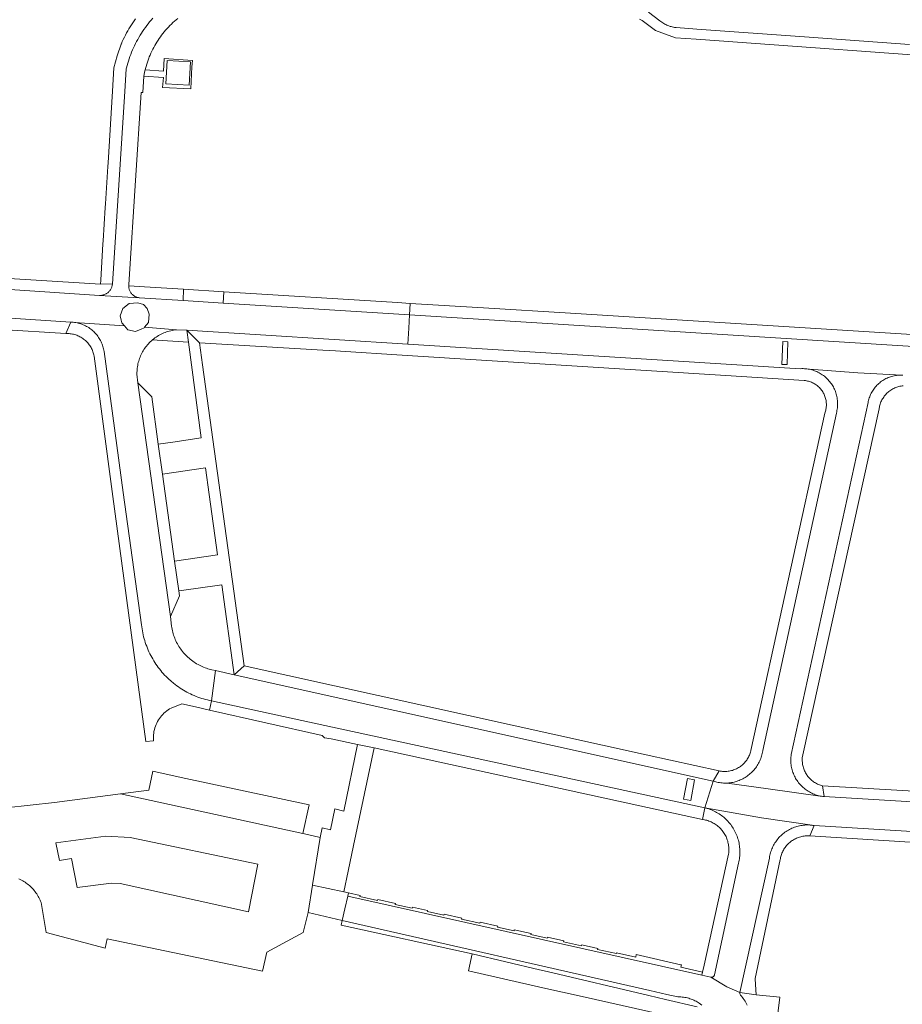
# Model space of a CAD drawing. Extents: x 146402 to 164798, y 455483 to 464134.
# Tile 369 of 575: x 157742 to 157894, y 461043 to 461213. Entities that reach past the tile are written whole.
import ezdxf

# ---------------------------------------------------------------- set-up
doc = ezdxf.new("R2010")
doc.units = 0
doc.header["$LTSCALE"] = 0.2
for name, color, linetype, lineweight in [('B-XX-VH-VERHARDING_ASFALT-GV', 252, 'CONTINUOUS', 18), ('B-XX-VH-VERHARDING_BETONSTRAATSTEEN-GV', 252, 'CONTINUOUS', 18), ('B-XX-VH-VERHARDING_STRAATBAKSTEEN-GV', 252, 'CONTINUOUS', 18), ('B-XX-VH-VERHARDING_TEGEL-GV', 252, 'CONTINUOUS', 18)]:
    doc.layers.add(name, color=color, linetype=linetype, lineweight=lineweight)

msp = doc.modelspace()

# ---------------------------------------------------------------- linework, layer by layer
at = {"layer": 'B-XX-VH-VERHARDING_ASFALT-GV'}
msp.add_lwpolyline([(157764.969, 461213.308), (157764.703, 461213), (157764.443, 461212.688), (157764.189, 461212.37), (157763.941, 461212.047), (157763.699, 461211.72), (157763.465, 461211.388), (157763.236, 461211.051), (157763.015, 461210.71), (157762.8, 461210.365), (157762.592, 461210.015), (157762.391, 461209.661), (157762.196, 461209.304), (157762.009, 461208.943), (157761.829, 461208.578), (157761.657, 461208.21), (157761.491, 461207.838), (157761.333, 461207.463), (157761.182, 461207.086), (157761.039, 461206.705), (157760.903, 461206.321), (157760.775, 461205.935), (157760.655, 461205.547), (157760.542, 461205.156), (157760.437, 461204.763), (157760.389, 461204.575), (157760.14, 461200.665), (157758.028, 461167.524), (157758.024, 461167.469), (157758.008, 461167.341), (157757.984, 461167.213), (157757.953, 461167.087), (157757.914, 461166.964), (157757.867, 461166.843), (157757.813, 461166.725), (157757.752, 461166.611), (157757.684, 461166.501), (157757.609, 461166.395), (157757.528, 461166.294), (157757.44, 461166.198), (157757.348, 461166.108), (157757.249, 461166.023), (157757.146, 461165.945), (157757.038, 461165.874), (157756.925, 461165.809), (157756.809, 461165.751), (157756.69, 461165.701), (157756.568, 461165.657), (157756.443, 461165.622), (157756.316, 461165.594), (157756.188, 461165.575), (157756.059, 461165.563), (157755.93, 461165.559), (157755.8, 461165.563), (157762.629, 461165.141), (157762.502, 461165.163), (157762.376, 461165.194), (157762.252, 461165.231), (157762.13, 461165.277), (157762.012, 461165.33), (157761.897, 461165.389), (157761.786, 461165.456), (157761.68, 461165.53), (157761.578, 461165.61), (157761.481, 461165.696), (157761.39, 461165.788), (157761.305, 461165.886), (157761.226, 461165.989), (157761.153, 461166.096), (157761.087, 461166.207), (157761.029, 461166.323), (157760.977, 461166.442), (157760.933, 461166.563), (157760.896, 461166.688), (157760.867, 461166.814), (157760.846, 461166.942), (157760.833, 461167.071), (157760.828, 461167.2), (157760.83, 461167.278), (157760.833, 461167.356), (157760.899, 461168.363), (157762.007, 461185.366), (157762.996, 461200.53), (157763.283, 461200.501), (157763.459, 461203.321), (157763.477, 461203.61), (157763.559, 461204.008), (157763.651, 461204.404), (157763.932, 461205.414), (157764.278, 461206.403), (157764.371, 461206.639), (157764.51, 461206.973), (157764.657, 461207.304), (157764.81, 461207.632), (157764.971, 461207.956), (157765.139, 461208.277), (157765.314, 461208.594), (157765.497, 461208.907), (157765.685, 461209.216), (157765.881, 461209.521), (157766.084, 461209.821), (157766.293, 461210.117), (157766.508, 461210.407), (157766.73, 461210.694), (157766.958, 461210.975), (157767.192, 461211.251), (157767.433, 461211.522), (157767.679, 461211.787), (157767.931, 461212.047), (157768.188, 461212.302), (157768.452, 461212.55), (157768.72, 461212.793), (157768.995, 461213.03), (157769.274, 461213.26)], dxfattribs=at)
at = {"layer": 'B-XX-VH-VERHARDING_BETONSTRAATSTEEN-GV'}
for points in [[(157777.227, 461166.179), (157770.265, 461166.613), (157770.192, 461164.662), (157777.127, 461164.225)], [(157763.392, 461164.011), (157762.378, 461164.245), (157760.896, 461164.167), (157759.809, 461163.313), (157759.352, 461162.03), (157759.518, 461161.285), (157759.647, 461160.812), (157760.108, 461160.28), (157760.662, 461159.641), (157761.988, 461159.329), (157763.002, 461159.719), (157763.47, 461159.953), (157763.56, 461160.061), (157764.251, 461160.89), (157764.329, 461162.294), (157764.017, 461163.308)], [(157874.337, 461157.577), (157873.448, 461157.609), (157873.306, 461153.664), (157874.195, 461153.632)], [(157858.254, 461082.093), (157857.03, 461082.313), (157856.386, 461078.721), (157857.609, 461078.501)]]:
    msp.add_lwpolyline(points, close=True, dxfattribs=at)
at = {"layer": 'B-XX-VH-VERHARDING_STRAATBAKSTEEN-GV'}
for points in [[(157696.253, 461164.568), (157750.858, 461160.955), (157750.906, 461160.952), (157751.075, 461160.944), (157751.293, 461160.926), (157751.51, 461160.901), (157760.108, 461160.28), (157759.647, 461160.812), (157759.518, 461161.285), (157759.352, 461162.03), (157759.809, 461163.313), (157760.896, 461164.167), (157762.378, 461164.245), (157763.392, 461164.011), (157764.017, 461163.308), (157764.329, 461162.294), (157764.251, 461160.89), (157763.56, 461160.061), (157769.057, 461159.647), (157770.839, 461159.536), (157808.879, 461157.157), (157809.052, 461159.9), (157809.198, 461162.209), (157777.127, 461164.225), (157770.192, 461164.662), (157762.679, 461165.135), (157762.629, 461165.141), (157755.8, 461165.563), (157696.565, 461169.499)], [(157969.035, 461152.171), (157809.198, 461162.209), (157809.052, 461159.9), (157808.879, 461157.157), (157876.532, 461152.926), (157876.745, 461152.933), (157876.965, 461152.933), (157877.185, 461152.925), (157877.405, 461152.909), (157877.624, 461152.885), (157877.841, 461152.853), (157878.045, 461152.816), (157886.371, 461152.209), (157893.962, 461151.813), (157894.128, 461151.805)], [(157936.469, 461075.815), (157880.573, 461079.187), (157880.374, 461079.209), (157880.152, 461079.241), (157879.931, 461079.281), (157870.952, 461080.538), (157863.901, 461081.528), (157863.714, 461081.521), (157863.486, 461081.52), (157863.258, 461081.527), (157863.031, 461081.543), (157862.804, 461081.566), (157862.578, 461081.597), (157862.353, 461081.635), (157862.13, 461081.682), (157861.909, 461081.737), (157861.689, 461081.799), (157861.472, 461081.869), (157860.018, 461077.255), (157869.801, 461075.546), (157878.548, 461074.25), (157878.647, 461074.238), (157878.875, 461074.202), (157954.69, 461069.578)], [(157741.938, 461064.995), (157742.155, 461064.895), (157742.368, 461064.787), (157742.577, 461064.673), (157742.765, 461064.561), (157742.783, 461064.551), (157742.984, 461064.423), (157743.181, 461064.288), (157743.373, 461064.146), (157743.56, 461063.998), (157743.742, 461063.844), (157743.919, 461063.684), (157744.091, 461063.518), (157744.257, 461063.347), (157744.417, 461063.17), (157744.571, 461062.987), (157744.719, 461062.8), (157744.86, 461062.608), (157744.995, 461062.411), (157745.123, 461062.209), (157745.245, 461062.004), (157745.359, 461061.795), (157745.466, 461061.581), (157745.567, 461061.365), (157745.659, 461061.145), (157745.745, 461060.922), (157746.617, 461055.776), (157756.808, 461053.08), (157757.147, 461054.699), (157783.879, 461049.099), (157784.598, 461052.39), (157790.901, 461055.791), (157791.722, 461059.223), (157792.468, 461063.901), (157792.481, 461063.986), (157793.781, 461072.136), (157791.648, 461072.645), (157790.791, 461072.85), (157759.439, 461079.651), (157748.047, 461078.167), (157739.693, 461077.279)], [(157867.344, 461043.269), (157867.223, 461043.501), (157867.095, 461043.729), (157866.96, 461043.953), (157866.818, 461044.172), (157866.67, 461044.387), (157866.515, 461044.598), (157866.354, 461044.804), (157866.188, 461045.002), (157866.086, 461045.207), (157866.08, 461045.435), (157863.835, 461046.408), (157861.084, 461048.085), (157859.524, 461048.432), (157798.557, 461062.015), (157798.05, 461059.839), (157797.583, 461057.832), (157850.571, 461045.782), (157853.495, 461045.117), (157855.374, 461044.69), (157855.481, 461044.691), (157855.708, 461044.687), (157855.934, 461044.675), (157856.16, 461044.655), (157856.385, 461044.626), (157856.609, 461044.591), (157856.832, 461044.547), (157857.052, 461044.495), (157857.271, 461044.436), (157857.488, 461044.369), (157857.702, 461044.294), (157857.913, 461044.212), (157858.122, 461044.122), (157858.326, 461044.025), (157858.528, 461043.921), (157859.056, 461043.603), (157859.551, 461043.236)]]:
    msp.add_lwpolyline(points, dxfattribs=at)
for points in [[(157760.108, 461160.28), (157751.51, 461160.901), (157751.726, 461160.867), (157751.94, 461160.826), (157752.153, 461160.777), (157752.364, 461160.72), (157752.573, 461160.656), (157752.779, 461160.583), (157752.982, 461160.504), (157753.183, 461160.417), (157753.38, 461160.322), (157753.573, 461160.221), (157753.762, 461160.112), (157753.948, 461159.997), (157754.129, 461159.875), (157754.306, 461159.746), (157754.477, 461159.611), (157754.644, 461159.47), (157754.805, 461159.323), (157754.961, 461159.17), (157755.111, 461159.011), (157755.255, 461158.847), (157755.394, 461158.678), (157755.525, 461158.504), (157755.651, 461158.325), (157755.769, 461158.142), (157755.881, 461157.954), (157755.986, 461157.763), (157756.084, 461157.567), (157756.175, 461157.369), (157756.258, 461157.167), (157756.334, 461156.962), (157756.403, 461156.755), (157756.463, 461156.545), (157756.516, 461156.333), (157756.562, 461156.119), (157756.599, 461155.904), (157759.866, 461131.588), (157763.043, 461108.781), (157763.084, 461108.437), (157763.133, 461108.095), (157763.19, 461107.753), (157763.255, 461107.413), (157763.328, 461107.074), (157763.409, 461106.738), (157763.497, 461106.403), (157763.593, 461106.07), (157763.696, 461105.74), (157763.808, 461105.412), (157763.927, 461105.087), (157764.053, 461104.765), (157764.187, 461104.445), (157764.328, 461104.129), (157764.476, 461103.816), (157764.631, 461103.507), (157764.794, 461103.201), (157764.964, 461102.9), (157765.14, 461102.602), (157765.324, 461102.308), (157765.514, 461102.019), (157765.711, 461101.734), (157765.914, 461101.454), (157766.124, 461101.178), (157766.34, 461100.908), (157766.562, 461100.642), (157766.79, 461100.382), (157767.025, 461100.127), (157767.265, 461099.878), (157767.51, 461099.634), (157767.697, 461099.456), (157768.117, 461099.078), (157768.55, 461098.716), (157768.822, 461098.502), (157769.099, 461098.295), (157769.381, 461098.094), (157769.668, 461097.9), (157769.958, 461097.712), (157770.253, 461097.532), (157770.552, 461097.358), (157770.856, 461097.19), (157771.162, 461097.03), (157771.473, 461096.878), (157771.787, 461096.732), (157772.104, 461096.594), (157772.424, 461096.463), (157772.748, 461096.339), (157773.074, 461096.223), (157773.402, 461096.115), (157773.733, 461096.014), (157774.067, 461095.921), (157774.402, 461095.836), (157774.739, 461095.758), (157775.064, 461095.691), (157775.79, 461100.917), (157775.125, 461101.043), (157774.472, 461101.219), (157774.24, 461101.294), (157773.987, 461101.385), (157773.737, 461101.483), (157773.489, 461101.588), (157773.245, 461101.7), (157773.004, 461101.82), (157772.767, 461101.947), (157772.534, 461102.081), (157772.305, 461102.222), (157772.08, 461102.369), (157771.86, 461102.523), (157771.644, 461102.684), (157771.434, 461102.851), (157771.228, 461103.024), (157771.027, 461103.203), (157770.832, 461103.388), (157770.643, 461103.579), (157770.459, 461103.775), (157770.282, 461103.977), (157770.11, 461104.184), (157769.944, 461104.396), (157769.785, 461104.613), (157769.633, 461104.834), (157769.487, 461105.06), (157769.348, 461105.29), (157769.216, 461105.524), (157769.09, 461105.762), (157768.972, 461106.004), (157768.861, 461106.249), (157768.758, 461106.497), (157768.662, 461106.748), (157768.573, 461107.002), (157768.492, 461107.258), (157768.419, 461107.517), (157768.354, 461107.778), (157768.296, 461108.04), (157768.246, 461108.304), (157768.204, 461108.57), (157768.003, 461110.225), (157762.426, 461150.474), (157762.26, 461152.005), (157762.259, 461152.048), (157762.26, 461152.294), (157762.269, 461152.539), (157762.286, 461152.784), (157762.311, 461153.028), (157762.344, 461153.272), (157762.385, 461153.514), (157762.433, 461153.754), (157762.49, 461153.993), (157762.554, 461154.23), (157762.626, 461154.465), (157762.705, 461154.697), (157762.793, 461154.927), (157762.887, 461155.153), (157762.989, 461155.377), (157763.098, 461155.597), (157763.214, 461155.813), (157763.337, 461156.026), (157763.467, 461156.234), (157763.604, 461156.438), (157763.747, 461156.637), (157763.896, 461156.832), (157764.052, 461157.021), (157764.214, 461157.206), (157764.382, 461157.385), (157764.556, 461157.558), (157764.735, 461157.726), (157764.92, 461157.888), (157764.945, 461157.909), (157765.142, 461158.065), (157765.344, 461158.215), (157765.551, 461158.358), (157765.762, 461158.495), (157765.977, 461158.625), (157766.196, 461158.748), (157766.419, 461158.864), (157766.646, 461158.973), (157766.876, 461159.074), (157767.109, 461159.168), (157767.345, 461159.255), (157767.584, 461159.334), (157767.824, 461159.406), (157768.068, 461159.47), (157768.313, 461159.526), (157768.56, 461159.574), (157768.808, 461159.615), (157769.057, 461159.647), (157763.56, 461160.061), (157763.47, 461159.953), (157763.002, 461159.719), (157761.988, 461159.329), (157760.662, 461159.641)], [(157874.337, 461157.577), (157874.195, 461153.632), (157873.306, 461153.664), (157873.448, 461157.609)], [(157886.371, 461152.209), (157878.045, 461152.816), (157878.058, 461152.813), (157878.273, 461152.765), (157878.486, 461152.709), (157878.697, 461152.646), (157878.905, 461152.575), (157879.111, 461152.497), (157879.314, 461152.411), (157879.513, 461152.318), (157879.709, 461152.218), (157879.901, 461152.11), (157880.089, 461151.996), (157880.273, 461151.875), (157880.453, 461151.747), (157880.627, 461151.613), (157880.797, 461151.473), (157880.961, 461151.326), (157881.12, 461151.174), (157881.274, 461151.016), (157881.421, 461150.852), (157881.563, 461150.684), (157881.698, 461150.51), (157881.827, 461150.332), (157881.949, 461150.149), (157882.065, 461149.961), (157882.173, 461149.77), (157882.275, 461149.574), (157882.37, 461149.376), (157882.457, 461149.173), (157882.536, 461148.968), (157882.609, 461148.76), (157882.673, 461148.55), (157882.73, 461148.337), (157882.78, 461148.123), (157882.821, 461147.906), (157882.855, 461147.689), (157882.88, 461147.47), (157882.898, 461147.251), (157882.907, 461147.031), (157882.909, 461146.81), (157882.903, 461146.59), (157882.889, 461146.371), (157882.866, 461146.152), (157882.836, 461145.934), (157882.798, 461145.717), (157882.752, 461145.501), (157882.698, 461145.288), (157870.016, 461087.14), (157870.007, 461087.075), (157869.97, 461086.85), (157869.924, 461086.626), (157869.872, 461086.404), (157869.811, 461086.184), (157869.743, 461085.967), (157869.667, 461085.752), (157869.584, 461085.539), (157869.493, 461085.33), (157869.395, 461085.124), (157869.29, 461084.922), (157869.177, 461084.723), (157869.058, 461084.529), (157868.932, 461084.339), (157868.8, 461084.153), (157868.661, 461083.972), (157868.516, 461083.796), (157868.365, 461083.626), (157868.208, 461083.46), (157868.045, 461083.301), (157867.876, 461083.147), (157867.703, 461082.999), (157867.524, 461082.857), (157867.341, 461082.722), (157867.152, 461082.593), (157866.96, 461082.471), (157866.763, 461082.355), (157866.562, 461082.247), (157866.358, 461082.146), (157866.15, 461082.052), (157865.939, 461081.965), (157865.725, 461081.886), (157865.509, 461081.814), (157865.29, 461081.75), (157865.069, 461081.694), (157864.846, 461081.645), (157864.622, 461081.605), (157864.396, 461081.572), (157864.17, 461081.547), (157863.942, 461081.53), (157863.901, 461081.528), (157870.952, 461080.538), (157879.931, 461079.281), (157879.711, 461079.328), (157879.493, 461079.384), (157879.277, 461079.447), (157879.064, 461079.518), (157878.853, 461079.597), (157878.645, 461079.683), (157878.441, 461079.776), (157878.24, 461079.876), (157878.042, 461079.984), (157877.849, 461080.098), (157877.659, 461080.22), (157877.474, 461080.348), (157877.294, 461080.482), (157877.119, 461080.623), (157876.949, 461080.77), (157876.784, 461080.923), (157876.624, 461081.082), (157876.471, 461081.246), (157876.323, 461081.415), (157876.182, 461081.59), (157876.047, 461081.77), (157875.918, 461081.954), (157875.796, 461082.143), (157875.68, 461082.336), (157875.572, 461082.533), (157875.471, 461082.734), (157875.377, 461082.938), (157875.29, 461083.146), (157875.21, 461083.356), (157875.139, 461083.569), (157875.075, 461083.784), (157875.018, 461084.002), (157874.969, 461084.222), (157874.929, 461084.443), (157874.896, 461084.665), (157874.871, 461084.889), (157874.854, 461085.113), (157874.845, 461085.338), (157874.843, 461085.563), (157874.85, 461085.787), (157874.865, 461086.012), (157874.888, 461086.235), (157874.919, 461086.458), (157888.157, 461147.122), (157888.187, 461147.274), (157888.236, 461147.482), (157888.292, 461147.689), (157888.356, 461147.893), (157888.427, 461148.095), (157888.506, 461148.294), (157888.592, 461148.49), (157888.686, 461148.683), (157888.787, 461148.872), (157888.894, 461149.057), (157889.009, 461149.238), (157889.13, 461149.415), (157889.258, 461149.586), (157889.392, 461149.753), (157889.532, 461149.915), (157889.678, 461150.072), (157889.83, 461150.223), (157889.987, 461150.368), (157890.15, 461150.507), (157890.318, 461150.64), (157890.491, 461150.767), (157890.668, 461150.887), (157890.85, 461151), (157891.035, 461151.107), (157891.225, 461151.207), (157891.418, 461151.299), (157891.615, 461151.384), (157891.814, 461151.462), (157892.016, 461151.532), (157892.221, 461151.595), (157892.428, 461151.65), (157892.637, 461151.697), (157892.848, 461151.736), (157893.059, 461151.767), (157893.272, 461151.791), (157893.486, 461151.806), (157893.7, 461151.814), (157893.914, 461151.813), (157893.962, 461151.813)], [(157764.82, 461148.072), (157762.426, 461150.474), (157768.003, 461110.225), (157769.593, 461113.76), (157769.468, 461114.637), (157768.745, 461119.736), (157767.092, 461131.405), (157766.638, 461134.732), (157765.932, 461139.908)], [(157779.017, 461100.2), (157775.79, 461100.917), (157775.064, 461095.691), (157794.611, 461091.449), (157860.018, 461077.255), (157861.472, 461081.869)], [(157803.078, 461087.596), (157800.236, 461088.194), (157797.902, 461076.706), (157796.304, 461077.063), (157795.567, 461073.458), (157794.176, 461073.79), (157793.781, 461072.136), (157792.481, 461063.986), (157792.468, 461063.901), (157797.855, 461062.767), (157798.606, 461066.338), (157799.537, 461070.762)], [(157769.868, 461082.498), (157764.987, 461083.546), (157764.286, 461080.283), (157759.439, 461079.651), (157790.791, 461072.85), (157791.916, 461077.764)], [(157856.386, 461078.721), (157857.03, 461082.313), (157858.254, 461082.093), (157857.609, 461078.501)], [(157869.801, 461075.546), (157860.018, 461077.255), (157860.23, 461077.204), (157860.47, 461077.138), (157860.709, 461077.065), (157860.945, 461076.983), (157861.178, 461076.895), (157861.408, 461076.799), (157861.635, 461076.695), (157861.859, 461076.585), (157862.079, 461076.467), (157862.295, 461076.342), (157862.507, 461076.211), (157862.715, 461076.072), (157862.918, 461075.927), (157863.116, 461075.776), (157863.309, 461075.618), (157863.498, 461075.455), (157863.681, 461075.285), (157863.858, 461075.109), (157864.03, 461074.928), (157864.195, 461074.742), (157864.355, 461074.55), (157864.508, 461074.354), (157864.655, 461074.152), (157864.796, 461073.946), (157864.93, 461073.735), (157865.057, 461073.521), (157865.177, 461073.302), (157865.29, 461073.079), (157865.396, 461072.854), (157865.494, 461072.624), (157865.585, 461072.392), (157865.669, 461072.157), (157865.745, 461071.919), (157865.814, 461071.679), (157865.874, 461071.437), (157865.927, 461071.194), (157865.972, 461070.948), (157866.009, 461070.701), (157866.039, 461070.454), (157866.06, 461070.205), (157866.073, 461069.956), (157866.078, 461069.707), (157866.076, 461069.457), (157866.065, 461069.208), (157866.046, 461068.959), (157866.02, 461068.711), (157865.985, 461068.464), (157865.942, 461068.218), (157865.892, 461067.974), (157865.834, 461067.731), (157861.693, 461048.474), (157861.684, 461048.439), (157861.662, 461048.379), (157861.633, 461048.322), (157861.597, 461048.269), (157861.555, 461048.222), (157861.507, 461048.179), (157861.454, 461048.144), (157861.397, 461048.115), (157861.337, 461048.093), (157861.275, 461048.079), (157861.211, 461048.073), (157861.147, 461048.075), (157861.084, 461048.085), (157863.835, 461046.408), (157866.08, 461045.435), (157871.151, 461068.593), (157871.156, 461068.625), (157871.194, 461068.853), (157871.239, 461069.079), (157871.293, 461069.303), (157871.354, 461069.525), (157871.423, 461069.746), (157871.5, 461069.963), (157871.584, 461070.178), (157871.675, 461070.39), (157871.774, 461070.598), (157871.88, 461070.803), (157871.993, 461071.005), (157872.113, 461071.202), (157872.24, 461071.394), (157872.373, 461071.583), (157872.512, 461071.766), (157872.658, 461071.945), (157872.81, 461072.119), (157872.968, 461072.287), (157873.132, 461072.449), (157873.302, 461072.606), (157873.476, 461072.757), (157873.656, 461072.901), (157873.84, 461073.04), (157874.03, 461073.172), (157874.223, 461073.297), (157874.422, 461073.415), (157874.624, 461073.527), (157874.829, 461073.631), (157875.038, 461073.728), (157875.251, 461073.818), (157875.466, 461073.901), (157875.685, 461073.976), (157875.905, 461074.043), (157876.128, 461074.103), (157876.353, 461074.155), (157876.579, 461074.199), (157876.807, 461074.235), (157877.036, 461074.263), (157877.266, 461074.283), (157877.496, 461074.296), (157877.727, 461074.3), (157877.958, 461074.296), (157878.188, 461074.285), (157878.418, 461074.265), (157878.548, 461074.25)], [(157748.313, 461071.21), (157756.899, 461072.372), (157761.064, 461072.148), (157783.062, 461067.531), (157781.478, 461059.315), (157759.361, 461064.216), (157757.894, 461064.282), (157751.981, 461063.507), (157750.995, 461068.52), (157748.914, 461068.206)], [(157761.064, 461072.148), (157756.899, 461072.372), (157748.313, 461071.21), (157748.914, 461068.206), (157750.995, 461068.52), (157751.981, 461063.507), (157757.894, 461064.282), (157759.361, 461064.216), (157781.478, 461059.315), (157783.062, 461067.531)], [(157797.855, 461062.767), (157792.468, 461063.901), (157791.722, 461059.223), (157797.583, 461057.832), (157798.05, 461059.839), (157798.557, 461062.015), (157798.68, 461062.584)]]:
    msp.add_lwpolyline(points, close=True, dxfattribs=at)
at = {"layer": 'B-XX-VH-VERHARDING_TEGEL-GV'}
for points in [[(157762.006, 461213.223), (157761.765, 461212.886), (157761.531, 461212.544), (157761.304, 461212.198), (157761.083, 461211.848), (157760.869, 461211.493), (157760.662, 461211.134), (157760.462, 461210.772), (157760.269, 461210.405), (157760.083, 461210.035), (157759.905, 461209.661), (157759.733, 461209.284), (157759.569, 461208.904), (157759.541, 461208.837), (157758.819, 461206.824), (157758.301, 461204.749), (157758.051, 461200.763), (157757.274, 461188.373), (157757.238, 461187.786), (157756.833, 461181.34), (157756.795, 461180.724), (157756.432, 461174.933), (157756.399, 461174.41), (157756.007, 461168.163), (157755.966, 461167.503), (157758.028, 461167.524), (157760.14, 461200.665), (157760.389, 461204.575), (157760.437, 461204.763), (157760.542, 461205.156), (157760.655, 461205.547), (157760.775, 461205.935), (157760.903, 461206.321), (157761.039, 461206.705), (157761.182, 461207.086), (157761.333, 461207.463), (157761.491, 461207.838), (157761.657, 461208.21), (157761.829, 461208.578), (157762.009, 461208.943), (157762.196, 461209.304), (157762.391, 461209.661), (157762.592, 461210.015), (157762.8, 461210.365), (157763.015, 461210.71), (157763.236, 461211.051), (157763.465, 461211.388), (157763.699, 461211.72), (157763.941, 461212.047), (157764.189, 461212.37), (157764.443, 461212.688), (157764.703, 461213), (157764.969, 461213.308)], [(157895.294, 461208.801), (157877.182, 461210.113), (157858.647, 461211.455), (157855.104, 461211.712), (157855.025, 461211.719), (157854.827, 461211.742), (157854.63, 461211.774), (157854.434, 461211.813), (157854.24, 461211.86), (157854.048, 461211.915), (157853.859, 461211.977), (157853.672, 461212.047), (157853.488, 461212.125), (157853.307, 461212.21), (157853.13, 461212.302), (157852.957, 461212.4), (157852.787, 461212.506), (157852.622, 461212.619), (157852.462, 461212.738), (157852.307, 461212.863), (157850.333, 461214.345)], [(157848.809, 461213.153), (157849.031, 461213.034), (157849.249, 461212.909), (157851.55, 461211.19), (157854.97, 461209.94), (157858.577, 461209.679), (157959.709, 461202.361)], [(157696.565, 461169.499), (157755.8, 461165.563), (157755.93, 461165.559), (157756.059, 461165.563), (157756.188, 461165.575), (157756.316, 461165.594), (157756.443, 461165.622), (157756.568, 461165.657), (157756.69, 461165.701), (157756.809, 461165.751), (157756.925, 461165.809), (157757.038, 461165.874), (157757.146, 461165.945), (157757.249, 461166.023), (157757.348, 461166.108), (157757.44, 461166.198), (157757.528, 461166.294), (157757.609, 461166.395), (157757.684, 461166.501), (157757.752, 461166.611), (157757.813, 461166.725), (157757.867, 461166.843), (157757.914, 461166.964), (157757.953, 461167.087), (157757.984, 461167.213), (157758.008, 461167.341), (157758.024, 461167.469), (157758.028, 461167.524), (157755.966, 461167.503), (157753.219, 461167.674), (157731.871, 461169.003)], [(157727.772, 461160.367), (157749.998, 461158.977), (157750.858, 461160.955), (157696.253, 461164.568)], [(157894.128, 461151.805), (157893.962, 461151.813), (157893.914, 461151.813), (157893.7, 461151.814), (157893.486, 461151.806), (157893.272, 461151.791), (157893.059, 461151.767), (157892.848, 461151.736), (157892.637, 461151.697), (157892.428, 461151.65), (157892.221, 461151.595), (157892.016, 461151.532), (157891.814, 461151.462), (157891.615, 461151.384), (157891.418, 461151.299), (157891.225, 461151.207), (157891.035, 461151.107), (157890.85, 461151), (157890.668, 461150.887), (157890.491, 461150.767), (157890.318, 461150.64), (157890.15, 461150.507), (157889.987, 461150.368), (157889.83, 461150.223), (157889.678, 461150.072), (157889.532, 461149.915), (157889.392, 461149.753), (157889.258, 461149.586), (157889.13, 461149.415), (157889.009, 461149.238), (157888.894, 461149.057), (157888.787, 461148.872), (157888.686, 461148.683), (157888.592, 461148.49), (157888.506, 461148.294), (157888.427, 461148.095), (157888.356, 461147.893), (157888.292, 461147.689), (157888.236, 461147.482), (157888.187, 461147.274), (157888.157, 461147.122), (157874.919, 461086.458), (157874.888, 461086.235), (157874.865, 461086.012), (157874.85, 461085.787), (157874.843, 461085.563), (157874.845, 461085.338), (157874.854, 461085.113), (157874.871, 461084.889), (157874.896, 461084.665), (157874.929, 461084.443), (157874.969, 461084.222), (157875.018, 461084.002), (157875.075, 461083.784), (157875.139, 461083.569), (157875.21, 461083.356), (157875.29, 461083.146), (157875.377, 461082.938), (157875.471, 461082.734), (157875.572, 461082.533), (157875.68, 461082.336), (157875.796, 461082.143), (157875.918, 461081.954), (157876.047, 461081.77), (157876.182, 461081.59), (157876.323, 461081.415), (157876.471, 461081.246), (157876.624, 461081.082), (157876.784, 461080.923), (157876.949, 461080.77), (157877.119, 461080.623), (157877.294, 461080.482), (157877.474, 461080.348), (157877.659, 461080.22), (157877.849, 461080.098), (157878.042, 461079.984), (157878.24, 461079.876), (157878.441, 461079.776), (157878.645, 461079.683), (157878.853, 461079.597), (157879.064, 461079.518), (157879.277, 461079.447), (157879.493, 461079.384), (157879.711, 461079.328), (157879.931, 461079.281), (157880.152, 461079.241), (157880.374, 461079.209), (157880.573, 461079.187), (157880.293, 461081.055), (157880.151, 461081.092), (157879.968, 461081.148), (157879.787, 461081.21), (157879.61, 461081.281), (157879.435, 461081.358), (157879.264, 461081.443), (157879.097, 461081.535), (157878.933, 461081.634), (157878.774, 461081.74), (157878.62, 461081.852), (157878.47, 461081.971), (157878.325, 461082.096), (157878.186, 461082.227), (157878.052, 461082.363), (157877.925, 461082.505), (157877.803, 461082.652), (157877.687, 461082.804), (157877.578, 461082.961), (157877.476, 461083.122), (157877.38, 461083.288), (157877.292, 461083.457), (157877.211, 461083.63), (157877.137, 461083.806), (157877.07, 461083.985), (157877.011, 461084.167), (157876.959, 461084.351), (157876.916, 461084.537), (157876.88, 461084.724), (157876.852, 461084.913), (157876.832, 461085.103), (157876.82, 461085.294), (157876.816, 461085.856), (157876.894, 461086.412), (157890.052, 461146.015), (157890.063, 461146.093), (157890.096, 461146.282), (157890.136, 461146.469), (157890.184, 461146.654), (157890.24, 461146.837), (157890.304, 461147.018), (157890.375, 461147.196), (157890.453, 461147.371), (157890.539, 461147.542), (157890.632, 461147.71), (157890.731, 461147.873), (157890.838, 461148.032), (157890.951, 461148.187), (157891.07, 461148.337), (157891.195, 461148.482), (157891.327, 461148.621), (157891.464, 461148.755), (157891.606, 461148.883), (157891.754, 461149.005), (157891.907, 461149.12), (157892.064, 461149.229), (157892.226, 461149.332), (157892.392, 461149.428), (157892.562, 461149.516), (157892.735, 461149.598), (157892.912, 461149.672), (157893.091, 461149.738), (157893.274, 461149.797), (157893.458, 461149.849), (157893.645, 461149.893), (157893.833, 461149.929), (157894.022, 461149.957), (157894.213, 461149.977)], [(157859.551, 461043.236), (157859.056, 461043.603), (157858.528, 461043.921), (157858.326, 461044.025), (157858.122, 461044.122), (157857.913, 461044.212), (157857.702, 461044.294), (157857.488, 461044.369), (157857.271, 461044.436), (157857.052, 461044.495), (157856.832, 461044.547), (157856.609, 461044.591), (157856.385, 461044.626), (157856.16, 461044.655), (157855.934, 461044.675), (157855.708, 461044.687), (157855.481, 461044.691), (157855.374, 461044.69), (157853.495, 461045.117), (157850.571, 461045.782), (157797.583, 461057.832), (157797.428, 461057.054), (157819.987, 461052.084), (157831.593, 461049.352), (157832.902, 461049.043), (157850.377, 461044.929), (157853.295, 461044.241), (157858.746, 461042.958)], [(157858.746, 461042.958), (157853.295, 461044.241), (157850.377, 461044.929), (157832.902, 461049.043), (157831.593, 461049.352), (157819.987, 461052.084), (157819.333, 461049.16), (157832.129, 461046.216), (157838.903, 461044.72), (157852.709, 461041.671)], [(157872.273, 461038.981), (157872.968, 461044.657), (157868.899, 461045.014), (157866.08, 461045.435), (157866.086, 461045.207), (157866.188, 461045.002), (157866.354, 461044.804), (157866.515, 461044.598), (157866.67, 461044.387), (157866.818, 461044.172), (157866.96, 461043.953), (157867.095, 461043.729), (157867.223, 461043.501), (157867.344, 461043.269)]]:
    msp.add_lwpolyline(points, dxfattribs=at)
for points in [[(157771.824, 461206.038), (157766.962, 461206.398), (157766.854, 461204.21), (157763.651, 461204.404), (157763.559, 461204.008), (157763.477, 461203.61), (157763.459, 461203.321), (157766.813, 461203.116), (157766.656, 461201.374), (157771.543, 461201.154), (157771.706, 461204.932)], [(157767.249, 461202.013), (157767.482, 461206.008), (157771.475, 461205.775), (157771.242, 461201.781)], [(157763.549, 461167.031), (157760.828, 461167.2), (157760.833, 461167.071), (157760.846, 461166.942), (157760.867, 461166.814), (157760.896, 461166.688), (157760.933, 461166.563), (157760.977, 461166.442), (157761.029, 461166.323), (157761.087, 461166.207), (157761.153, 461166.096), (157761.226, 461165.989), (157761.305, 461165.886), (157761.39, 461165.788), (157761.481, 461165.696), (157761.578, 461165.61), (157761.68, 461165.53), (157761.786, 461165.456), (157761.897, 461165.389), (157762.012, 461165.33), (157762.13, 461165.277), (157762.252, 461165.231), (157762.376, 461165.194), (157762.502, 461165.163), (157762.629, 461165.141), (157762.679, 461165.135), (157770.192, 461164.662), (157770.265, 461166.613)], [(157807.138, 461164.317), (157777.227, 461166.179), (157777.127, 461164.225), (157809.198, 461162.209), (157809.322, 461164.181)], [(157821.937, 461163.396), (157809.322, 461164.181), (157809.198, 461162.209), (157969.035, 461152.171), (157969.175, 461154.208), (157836.889, 461162.465)], [(157750.906, 461160.952), (157750.858, 461160.955), (157749.998, 461158.977), (157750.009, 461158.976), (157750.174, 461158.98), (157750.369, 461158.978), (157750.563, 461158.968), (157750.757, 461158.95), (157750.949, 461158.924), (157751.141, 461158.89), (157751.331, 461158.848), (157751.519, 461158.798), (157751.705, 461158.741), (157751.888, 461158.676), (157752.069, 461158.604), (157752.246, 461158.524), (157752.42, 461158.437), (157752.59, 461158.343), (157752.756, 461158.242), (157752.918, 461158.134), (157753.076, 461158.02), (157753.228, 461157.899), (157753.376, 461157.772), (157753.517, 461157.639), (157753.654, 461157.501), (157753.785, 461157.357), (157753.909, 461157.208), (157754.028, 461157.053), (157754.14, 461156.894), (157754.245, 461156.731), (157754.344, 461156.563), (157754.435, 461156.391), (157754.519, 461156.216), (157754.597, 461156.038), (157754.666, 461155.856), (157754.729, 461155.672), (157754.783, 461155.485), (157754.83, 461155.297), (157754.869, 461155.106), (157757.976, 461131.778), (157762.132, 461101.019), (157763.8, 461088.676), (157765.117, 461088.786), (157765.105, 461088.922), (157765.089, 461089.225), (157765.089, 461089.528), (157765.106, 461089.83), (157765.138, 461090.132), (157765.186, 461090.431), (157765.25, 461090.727), (157765.33, 461091.019), (157765.424, 461091.307), (157765.534, 461091.59), (157765.659, 461091.866), (157765.798, 461092.135), (157765.951, 461092.397), (157766.117, 461092.65), (157766.297, 461092.894), (157766.489, 461093.128), (157766.694, 461093.352), (157766.909, 461093.565), (157767.136, 461093.766), (157767.374, 461093.954), (157767.62, 461094.13), (157767.876, 461094.293), (157768.14, 461094.442), (157769.954, 461095.162), (157772.326, 461094.632), (157774.766, 461094.086), (157775.064, 461095.691), (157774.739, 461095.758), (157774.402, 461095.836), (157774.067, 461095.921), (157773.733, 461096.014), (157773.402, 461096.115), (157773.074, 461096.223), (157772.748, 461096.339), (157772.424, 461096.463), (157772.104, 461096.594), (157771.787, 461096.732), (157771.473, 461096.878), (157771.162, 461097.03), (157770.856, 461097.19), (157770.552, 461097.358), (157770.253, 461097.532), (157769.958, 461097.712), (157769.668, 461097.9), (157769.381, 461098.094), (157769.099, 461098.295), (157768.822, 461098.502), (157768.55, 461098.716), (157768.117, 461099.078), (157767.697, 461099.456), (157767.51, 461099.634), (157767.265, 461099.878), (157767.025, 461100.127), (157766.79, 461100.382), (157766.562, 461100.642), (157766.34, 461100.908), (157766.124, 461101.178), (157765.914, 461101.454), (157765.711, 461101.734), (157765.514, 461102.019), (157765.324, 461102.308), (157765.14, 461102.602), (157764.964, 461102.9), (157764.794, 461103.201), (157764.631, 461103.507), (157764.476, 461103.816), (157764.328, 461104.129), (157764.187, 461104.445), (157764.053, 461104.765), (157763.927, 461105.087), (157763.808, 461105.412), (157763.696, 461105.74), (157763.593, 461106.07), (157763.497, 461106.403), (157763.409, 461106.738), (157763.328, 461107.074), (157763.255, 461107.413), (157763.19, 461107.753), (157763.133, 461108.095), (157763.084, 461108.437), (157763.043, 461108.781), (157759.866, 461131.588), (157756.599, 461155.904), (157756.562, 461156.119), (157756.516, 461156.333), (157756.463, 461156.545), (157756.403, 461156.755), (157756.334, 461156.962), (157756.258, 461157.167), (157756.175, 461157.369), (157756.084, 461157.567), (157755.986, 461157.763), (157755.881, 461157.954), (157755.769, 461158.142), (157755.651, 461158.325), (157755.525, 461158.504), (157755.394, 461158.678), (157755.255, 461158.847), (157755.111, 461159.011), (157754.961, 461159.17), (157754.805, 461159.323), (157754.644, 461159.47), (157754.477, 461159.611), (157754.306, 461159.746), (157754.129, 461159.875), (157753.948, 461159.997), (157753.762, 461160.112), (157753.573, 461160.221), (157753.38, 461160.322), (157753.183, 461160.417), (157752.982, 461160.504), (157752.779, 461160.583), (157752.573, 461160.656), (157752.364, 461160.72), (157752.153, 461160.777), (157751.94, 461160.826), (157751.726, 461160.867), (157751.51, 461160.901), (157751.293, 461160.926), (157751.075, 461160.944)], [(157770.839, 461159.536), (157769.057, 461159.647), (157768.808, 461159.615), (157768.56, 461159.574), (157768.313, 461159.526), (157768.068, 461159.47), (157767.824, 461159.406), (157767.584, 461159.334), (157767.345, 461159.255), (157767.109, 461159.168), (157766.876, 461159.074), (157766.646, 461158.973), (157766.419, 461158.864), (157766.196, 461158.748), (157765.977, 461158.625), (157765.762, 461158.495), (157765.551, 461158.358), (157765.344, 461158.215), (157765.142, 461158.065), (157764.945, 461157.909), (157764.92, 461157.888), (157765.747, 461157.839), (157771.109, 461157.518)], [(157773.022, 461157.403), (157770.839, 461159.536), (157771.109, 461157.518), (157773.32, 461140.998), (157768.411, 461140.274), (157765.932, 461139.908), (157766.638, 461134.732), (157774.062, 461135.815), (157774.668, 461131.253), (157776.104, 461120.828), (157768.745, 461119.736), (157769.468, 461114.637), (157772.391, 461115.058), (157776.855, 461115.702), (157779.017, 461100.2), (157780.707, 461101.747), (157773.537, 461153.61)], [(157808.879, 461157.157), (157770.839, 461159.536), (157773.022, 461157.403), (157794.275, 461156.132), (157796.455, 461155.994), (157808.757, 461155.215), (157863.641, 461151.744), (157877.138, 461150.89), (157877.178, 461150.887), (157877.36, 461150.866), (157877.54, 461150.837), (157877.719, 461150.801), (157877.897, 461150.756), (157878.072, 461150.704), (157878.245, 461150.645), (157878.415, 461150.578), (157878.582, 461150.503), (157878.745, 461150.421), (157878.905, 461150.332), (157879.061, 461150.237), (157879.212, 461150.134), (157879.359, 461150.025), (157879.501, 461149.91), (157879.638, 461149.789), (157879.769, 461149.661), (157879.895, 461149.529), (157880.014, 461149.39), (157880.128, 461149.247), (157880.235, 461149.099), (157880.336, 461148.946), (157880.429, 461148.789), (157880.516, 461148.628), (157880.596, 461148.464), (157880.668, 461148.296), (157880.733, 461148.125), (157880.791, 461147.951), (157880.841, 461147.775), (157880.883, 461147.598), (157880.917, 461147.418), (157880.943, 461147.237), (157880.962, 461147.055), (157880.972, 461146.873), (157880.975, 461146.69), (157880.969, 461146.507), (157880.955, 461146.325), (157880.934, 461146.143), (157880.905, 461145.963), (157880.867, 461145.784), (157880.822, 461145.607), (157880.769, 461145.432), (157880.709, 461145.259), (157867.977, 461087.136), (157867.957, 461087.052), (157867.908, 461086.866), (157867.851, 461086.682), (157867.787, 461086.501), (157867.715, 461086.323), (157867.635, 461086.148), (157867.549, 461085.976), (157867.455, 461085.808), (157867.354, 461085.644), (157867.247, 461085.484), (157867.133, 461085.329), (157867.013, 461085.179), (157866.887, 461085.034), (157866.755, 461084.894), (157866.617, 461084.76), (157866.473, 461084.632), (157866.324, 461084.509), (157866.171, 461084.394), (157866.013, 461084.284), (157865.85, 461084.181), (157865.683, 461084.086), (157865.513, 461083.997), (157865.338, 461083.915), (157865.161, 461083.841), (157864.981, 461083.774), (157864.798, 461083.714), (157864.612, 461083.663), (157864.425, 461083.619), (157864.236, 461083.582), (157864.046, 461083.554), (157863.854, 461083.534), (157863.663, 461083.521), (157863.47, 461083.517), (157863.278, 461083.521), (157863.086, 461083.532), (157862.894, 461083.552), (157862.704, 461083.58), (157862.515, 461083.615), (157861.472, 461081.869), (157861.689, 461081.799), (157861.909, 461081.737), (157862.13, 461081.682), (157862.353, 461081.635), (157862.578, 461081.597), (157862.804, 461081.566), (157863.031, 461081.543), (157863.258, 461081.527), (157863.486, 461081.52), (157863.714, 461081.521), (157863.901, 461081.528), (157863.942, 461081.53), (157864.17, 461081.547), (157864.396, 461081.572), (157864.622, 461081.605), (157864.846, 461081.645), (157865.069, 461081.694), (157865.29, 461081.75), (157865.509, 461081.814), (157865.725, 461081.886), (157865.939, 461081.965), (157866.15, 461082.052), (157866.358, 461082.146), (157866.562, 461082.247), (157866.763, 461082.355), (157866.96, 461082.471), (157867.152, 461082.593), (157867.341, 461082.722), (157867.524, 461082.857), (157867.703, 461082.999), (157867.876, 461083.147), (157868.045, 461083.301), (157868.208, 461083.46), (157868.365, 461083.626), (157868.516, 461083.796), (157868.661, 461083.972), (157868.8, 461084.153), (157868.932, 461084.339), (157869.058, 461084.529), (157869.177, 461084.723), (157869.29, 461084.922), (157869.395, 461085.124), (157869.493, 461085.33), (157869.584, 461085.539), (157869.667, 461085.752), (157869.743, 461085.967), (157869.811, 461086.184), (157869.872, 461086.404), (157869.924, 461086.626), (157869.97, 461086.85), (157870.007, 461087.075), (157870.016, 461087.14), (157882.698, 461145.288), (157882.752, 461145.501), (157882.798, 461145.717), (157882.836, 461145.934), (157882.866, 461146.152), (157882.889, 461146.371), (157882.903, 461146.59), (157882.909, 461146.81), (157882.907, 461147.031), (157882.898, 461147.251), (157882.88, 461147.47), (157882.855, 461147.689), (157882.821, 461147.906), (157882.78, 461148.123), (157882.73, 461148.337), (157882.673, 461148.55), (157882.609, 461148.76), (157882.536, 461148.968), (157882.457, 461149.173), (157882.37, 461149.376), (157882.275, 461149.574), (157882.173, 461149.77), (157882.065, 461149.961), (157881.949, 461150.149), (157881.827, 461150.332), (157881.698, 461150.51), (157881.563, 461150.684), (157881.421, 461150.852), (157881.274, 461151.016), (157881.12, 461151.174), (157880.961, 461151.326), (157880.797, 461151.473), (157880.627, 461151.613), (157880.453, 461151.747), (157880.273, 461151.875), (157880.089, 461151.996), (157879.901, 461152.11), (157879.709, 461152.218), (157879.513, 461152.318), (157879.314, 461152.411), (157879.111, 461152.497), (157878.905, 461152.575), (157878.697, 461152.646), (157878.486, 461152.709), (157878.273, 461152.765), (157878.058, 461152.813), (157878.045, 461152.816), (157877.841, 461152.853), (157877.624, 461152.885), (157877.405, 461152.909), (157877.185, 461152.925), (157876.965, 461152.933), (157876.745, 461152.933), (157876.532, 461152.926)], [(157849.94, 461086.402), (157780.707, 461101.747), (157779.017, 461100.2), (157861.472, 461081.869), (157862.515, 461083.615)], [(157794.611, 461091.449), (157775.064, 461095.691), (157774.766, 461094.086), (157794.173, 461089.744), (157794.566, 461089.339), (157795.671, 461089.116), (157800.236, 461088.194), (157803.078, 461087.596), (157859.659, 461075.248), (157860.018, 461077.255)], [(157908.822, 461079.376), (157880.293, 461081.055), (157880.573, 461079.187), (157936.469, 461075.815), (157936.352, 461077.755)], [(157860.23, 461077.204), (157860.018, 461077.255), (157859.659, 461075.248), (157859.762, 461075.233), (157859.963, 461075.198), (157860.163, 461075.155), (157860.361, 461075.104), (157860.556, 461075.045), (157860.75, 461074.979), (157860.94, 461074.905), (157861.128, 461074.824), (157861.312, 461074.735), (157861.493, 461074.639), (157861.669, 461074.537), (157861.842, 461074.427), (157862.01, 461074.311), (157862.174, 461074.189), (157862.332, 461074.06), (157862.485, 461073.925), (157862.633, 461073.784), (157862.776, 461073.637), (157862.912, 461073.485), (157863.043, 461073.328), (157863.167, 461073.165), (157863.285, 461072.998), (157863.396, 461072.827), (157863.5, 461072.651), (157863.597, 461072.472), (157863.688, 461072.288), (157863.771, 461072.102), (157863.846, 461071.912), (157863.914, 461071.719), (157863.975, 461071.524), (157864.028, 461071.326), (157864.073, 461071.127), (157864.11, 461070.926), (157864.14, 461070.724), (157864.161, 461070.521), (157864.174, 461070.317), (157864.18, 461070.113), (157864.177, 461069.908), (157864.167, 461069.704), (157864.148, 461069.501), (157864.122, 461069.298), (157859.906, 461050.168), (157859.641, 461048.962), (157859.524, 461048.432), (157861.084, 461048.085), (157861.147, 461048.075), (157861.211, 461048.073), (157861.275, 461048.079), (157861.337, 461048.093), (157861.397, 461048.115), (157861.454, 461048.144), (157861.507, 461048.179), (157861.555, 461048.222), (157861.597, 461048.269), (157861.633, 461048.322), (157861.662, 461048.379), (157861.684, 461048.439), (157861.693, 461048.474), (157865.834, 461067.731), (157865.892, 461067.974), (157865.942, 461068.218), (157865.985, 461068.464), (157866.02, 461068.711), (157866.046, 461068.959), (157866.065, 461069.208), (157866.076, 461069.457), (157866.078, 461069.707), (157866.073, 461069.956), (157866.06, 461070.205), (157866.039, 461070.454), (157866.009, 461070.701), (157865.972, 461070.948), (157865.927, 461071.194), (157865.874, 461071.437), (157865.814, 461071.679), (157865.745, 461071.919), (157865.669, 461072.157), (157865.585, 461072.392), (157865.494, 461072.624), (157865.396, 461072.854), (157865.29, 461073.079), (157865.177, 461073.302), (157865.057, 461073.521), (157864.93, 461073.735), (157864.796, 461073.946), (157864.655, 461074.152), (157864.508, 461074.354), (157864.355, 461074.55), (157864.195, 461074.742), (157864.03, 461074.928), (157863.858, 461075.109), (157863.681, 461075.285), (157863.498, 461075.455), (157863.309, 461075.618), (157863.116, 461075.776), (157862.918, 461075.927), (157862.715, 461076.072), (157862.507, 461076.211), (157862.295, 461076.342), (157862.079, 461076.467), (157861.859, 461076.585), (157861.635, 461076.695), (157861.408, 461076.799), (157861.178, 461076.895), (157860.945, 461076.983), (157860.709, 461077.065), (157860.47, 461077.138)], [(157877.958, 461074.296), (157877.727, 461074.3), (157877.496, 461074.296), (157877.266, 461074.283), (157877.036, 461074.263), (157876.807, 461074.235), (157876.579, 461074.199), (157876.353, 461074.155), (157876.128, 461074.103), (157875.905, 461074.043), (157875.685, 461073.976), (157875.466, 461073.901), (157875.251, 461073.818), (157875.038, 461073.728), (157874.829, 461073.631), (157874.624, 461073.527), (157874.422, 461073.415), (157874.223, 461073.297), (157874.03, 461073.172), (157873.84, 461073.04), (157873.656, 461072.901), (157873.476, 461072.757), (157873.302, 461072.606), (157873.132, 461072.449), (157872.968, 461072.287), (157872.81, 461072.119), (157872.658, 461071.945), (157872.512, 461071.766), (157872.373, 461071.583), (157872.24, 461071.394), (157872.113, 461071.202), (157871.993, 461071.005), (157871.88, 461070.803), (157871.774, 461070.598), (157871.675, 461070.39), (157871.584, 461070.178), (157871.5, 461069.963), (157871.423, 461069.746), (157871.354, 461069.525), (157871.293, 461069.303), (157871.239, 461069.079), (157871.194, 461068.853), (157871.156, 461068.625), (157871.151, 461068.593), (157866.08, 461045.435), (157868.899, 461045.014), (157868.703, 461047.74), (157868.697, 461047.818), (157873.036, 461068.361), (157873.055, 461068.479), (157873.091, 461068.671), (157873.136, 461068.86), (157873.188, 461069.048), (157873.248, 461069.234), (157873.316, 461069.416), (157873.391, 461069.596), (157873.473, 461069.773), (157873.562, 461069.946), (157873.659, 461070.115), (157873.762, 461070.281), (157873.872, 461070.442), (157873.989, 461070.598), (157874.111, 461070.749), (157874.24, 461070.895), (157874.375, 461071.036), (157874.516, 461071.171), (157874.662, 461071.3), (157874.813, 461071.423), (157874.969, 461071.54), (157875.13, 461071.65), (157875.295, 461071.754), (157875.464, 461071.85), (157875.637, 461071.94), (157875.813, 461072.023), (157875.993, 461072.098), (157876.176, 461072.166), (157876.361, 461072.226), (157876.549, 461072.278), (157876.739, 461072.323), (157876.93, 461072.36), (157877.123, 461072.389), (157877.316, 461072.41), (157877.511, 461072.423), (157877.706, 461072.429), (157877.9, 461072.426), (157878.095, 461072.415), (157878.875, 461074.202), (157878.647, 461074.238), (157878.548, 461074.25), (157878.418, 461074.265), (157878.188, 461074.285)], [(157954.69, 461069.578), (157878.875, 461074.202), (157878.095, 461072.415), (157954.553, 461067.622)], [(157800.69, 461062.136), (157798.68, 461062.584), (157798.557, 461062.015), (157859.524, 461048.432), (157859.641, 461048.962), (157855.924, 461049.79), (157856.005, 461050.203), (157855.892, 461050.228), (157848.21, 461051.986), (157848.132, 461051.526), (157844.834, 461052.261), (157844.805, 461052.133), (157841.581, 461052.852), (157841.619, 461053.022), (157838.866, 461053.636), (157838.828, 461053.464), (157835.731, 461054.154), (157835.769, 461054.326), (157832.946, 461054.956), (157832.909, 461054.783), (157830.083, 461055.412), (157830.121, 461055.584), (157827.224, 461056.23), (157827.186, 461056.058), (157824.361, 461056.688), (157824.399, 461056.859), (157821.346, 461057.54), (157821.308, 461057.369), (157818.153, 461058.072), (157818.191, 461058.242), (157815.143, 461058.923), (157815.105, 461058.751), (157812.275, 461059.382), (157812.312, 461059.554), (157809.704, 461060.136), (157809.665, 461059.963), (157806.712, 461060.622), (157806.75, 461060.794), (157803.718, 461061.47), (157803.68, 461061.3), (157800.655, 461061.973)]]:
    msp.add_lwpolyline(points, close=True, dxfattribs=at)

doc.saveas('drawing.dxf')
